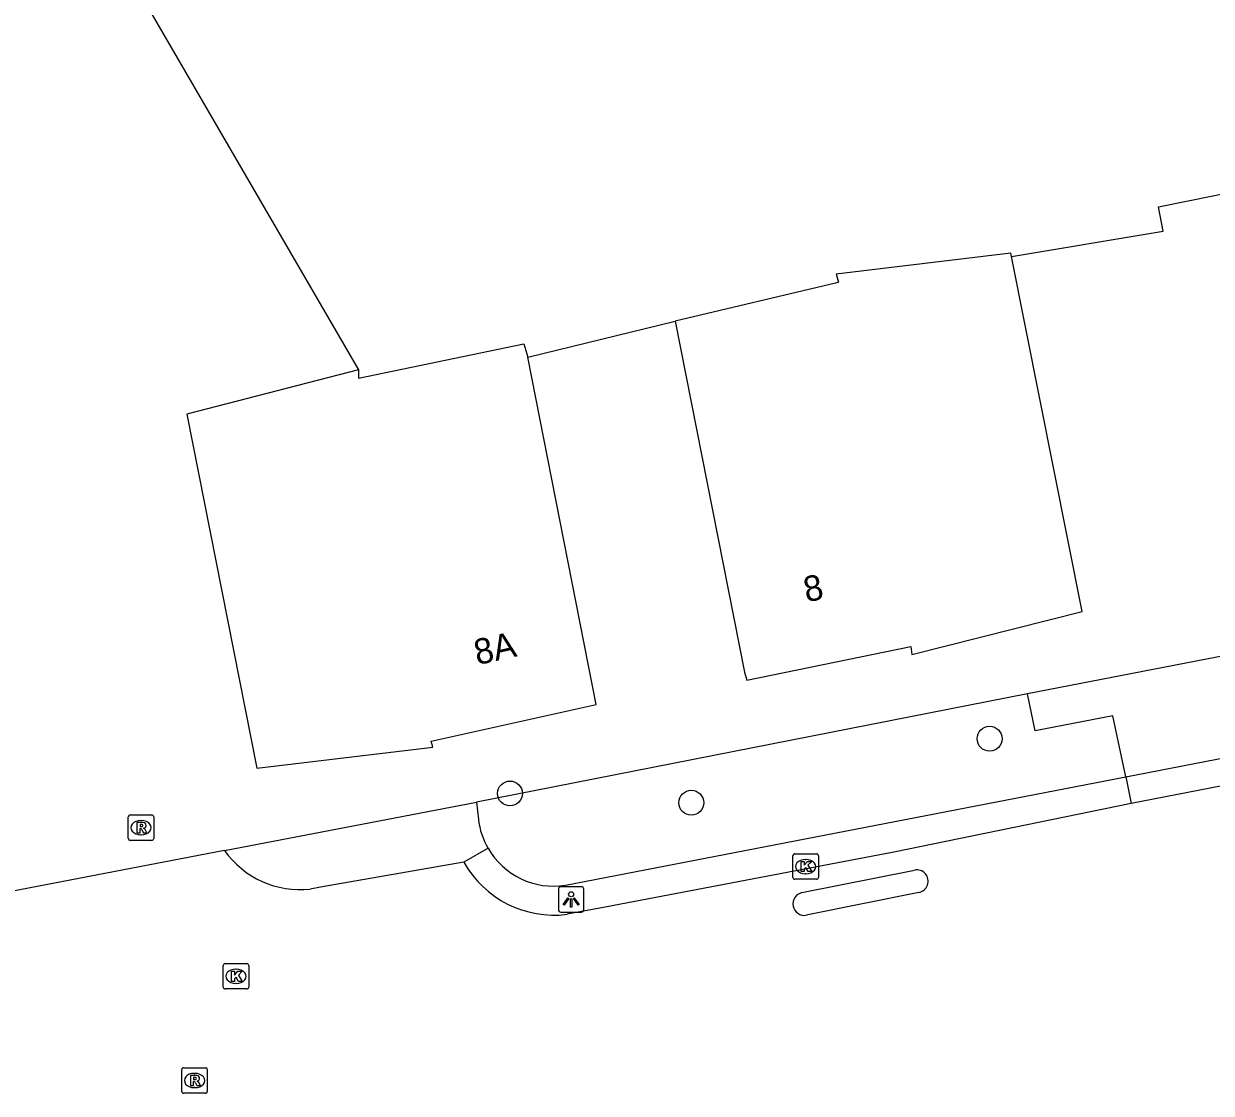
# Model space of a CAD drawing. Extents: x 161477 to 163040, y 383680 to 384868.
# Drawn here: x 162530.19 to 162576.85, y 383849.79 to 383891.81 of the extents above; entities that cross this region are included whole.
import ezdxf

# ---------------------------------------------------------------- set-up
doc = ezdxf.new("R2010")
doc.units = 0
for name, color, linetype in [('IMGEO_Boom', 7, 'Continuous'), ('IMGEO_Groenvoorziening', 7, 'Continuous'), ('IMGEO_Hek', 7, 'Continuous'), ('IMGEO_Kolk', 7, 'Continuous'), ('IMGEO_Lichtpunt', 7, 'Continuous'), ('IMGEO_Pand', 7, 'Continuous'), ('IMGEO_Pand_nummerreeks', 7, 'Continuous'), ('IMGEO_Rijbaan_lokaal_open', 7, 'Continuous'), ('IMGEO_Rioolput', 7, 'Continuous'), ('IMGEO_Terreindeel_onvherhard', 7, 'Continuous'), ('IMGEO_Voetpad_open', 7, 'Continuous')]:
    doc.layers.add(name, color=color, linetype=linetype)

msp = doc.modelspace()

# ---------------------------------------------------------------- linework, layer by layer
at = {"layer": 'IMGEO_Boom'}
for centre in [(162568.142, 383863.72), (162549.293, 383861.571), (162556.419, 383861.206)]:
    msp.add_circle(centre, 0.489, dxfattribs=at)
at = {"layer": 'IMGEO_Groenvoorziening'}
for points in [[(162569.632, 383865.488), (162547.982, 383861.226)], [(162538.072, 383859.327), (162547.982, 383861.226)], [(162547.982, 383861.226), (162548.052, 383860.553)]]:
    msp.add_lwpolyline(points, dxfattribs=at)
msp.add_arc((162551.021, 383860.915), 2.991, 186.9608, 210.0905, dxfattribs=at)
at = {"layer": 'IMGEO_Hek'}
for points in [[(162569.006, 383882.66), (162574.963, 383883.66), (162574.783, 383884.612), (162594.389, 383888.579), (162599.524, 383889.535)], [(162549.999, 383878.708), (162555.788, 383880.119)]]:
    msp.add_lwpolyline(points, dxfattribs=at)
at = {"layer": 'IMGEO_Kolk'}
for p, q in [((162560.412, 383858.274), (162560.412, 383859.126)), ((162560.487, 383859.2), (162561.339, 383859.2)), ((162560.9, 383858.98), (162560.925, 383858.98)), ((162561.413, 383859.126), (162561.413, 383858.274)), ((162560.923, 383858.42), (162560.898, 383858.42)), ((162561.339, 383858.2), (162560.487, 383858.2)), ((162538.026, 383853.964), (162538.026, 383854.816)), ((162538.101, 383854.89), (162538.953, 383854.89)), ((162538.514, 383854.67), (162538.539, 383854.67)), ((162539.027, 383854.816), (162539.027, 383853.964)), ((162538.953, 383853.89), (162538.101, 383853.89)), ((162538.537, 383854.11), (162538.512, 383854.11))]:
    msp.add_line(p, q, dxfattribs=at)
for points in [[(162560.412, 383858.274), (162560.412, 383859.126)], [(162560.487, 383859.2), (162561.339, 383859.2)], [(162560.733, 383858.9), (162560.856, 383858.9), (162560.856, 383858.749), (162560.986, 383858.9), (162561.15, 383858.9), (162561.004, 383858.749), (162561.157, 383858.5), (162561.005, 383858.5), (162560.92, 383858.664), (162560.856, 383858.597), (162560.856, 383858.5), (162560.733, 383858.5), (162560.733, 383858.9)], [(162561.413, 383859.126), (162561.413, 383858.274)], [(162561.339, 383858.2), (162560.487, 383858.2)], [(162538.026, 383853.964), (162538.026, 383854.816)], [(162538.101, 383854.89), (162538.953, 383854.89)], [(162539.027, 383854.816), (162539.027, 383853.964)], [(162538.347, 383854.59), (162538.47, 383854.59), (162538.47, 383854.439), (162538.6, 383854.59), (162538.764, 383854.59), (162538.618, 383854.439), (162538.771, 383854.19), (162538.619, 383854.19), (162538.534, 383854.354), (162538.47, 383854.287), (162538.47, 383854.19), (162538.347, 383854.19), (162538.347, 383854.59)], [(162538.953, 383853.89), (162538.101, 383853.89)]]:
    msp.add_lwpolyline(points, dxfattribs=at)
for centre, start, end in [((162560.489, 383859.124), 91.552, 178.448), ((162560.489, 383859.124), 91.552, 178.448), ((162561.337, 383859.124), 1.552, 88.448), ((162561.337, 383859.124), 1.552, 88.448), ((162560.489, 383858.276), 181.552, 268.448), ((162560.489, 383858.276), 181.552, 268.448), ((162561.337, 383858.276), 271.552, 358.448), ((162561.337, 383858.276), 271.552, 358.448), ((162538.103, 383854.814), 91.552, 178.448), ((162538.103, 383854.814), 91.552, 178.448), ((162538.951, 383854.814), 1.552, 88.448), ((162538.951, 383854.814), 1.552, 88.448), ((162538.103, 383853.966), 181.552, 268.448), ((162538.103, 383853.966), 181.552, 268.448), ((162538.951, 383853.966), 271.552, 358.448), ((162538.951, 383853.966), 271.552, 358.448)]:
    msp.add_arc(centre, 0.0765, start, end, dxfattribs=at)
for centre, major_axis, ratio, start_param, end_param in [((162560.899, 383858.7), (-0.387, 0.002), 0.722429, 4.712389, 7.853982), ((162560.924, 383858.7), (-0.39, 0.002), 0.717154, 1.570796, 4.712389), ((162538.513, 383854.39), (-0.387, 0.002), 0.722429, 4.712389, 7.853982), ((162538.538, 383854.39), (-0.39, 0.002), 0.717154, 1.570796, 4.712389)]:
    msp.add_ellipse(centre, major_axis=major_axis, ratio=ratio, start_param=start_param, end_param=end_param, dxfattribs=at)
at = {"layer": 'IMGEO_Lichtpunt'}
for p, q in [((162552.099, 383857.908), (162551.291, 383857.908)), ((162552.099, 383857.908), (162551.291, 383857.908)), ((162551.197, 383857.813), (162551.197, 383857.006)), ((162551.197, 383857.813), (162551.197, 383857.006)), ((162552.193, 383857.006), (162552.193, 383857.813)), ((162552.193, 383857.006), (162552.193, 383857.813)), ((162551.291, 383856.912), (162552.099, 383856.912)), ((162551.291, 383856.912), (162552.099, 383856.912))]:
    msp.add_line(p, q, dxfattribs=at)
for points in [[(162551.571, 383857.477), (162551.61, 383857.449), (162551.422, 383857.187), (162551.384, 383857.214), (162551.571, 383857.477)], [(162551.673, 383857.429), (162551.72, 383857.429), (162551.72, 383857.107), (162551.673, 383857.107), (162551.673, 383857.429)], [(162551.783, 383857.449), (162551.821, 383857.476), (162552.008, 383857.214), (162551.969, 383857.186), (162551.783, 383857.449)]]:
    msp.add_lwpolyline(points, dxfattribs=at)
msp.add_circle((162551.696, 383857.611), 0.0994, dxfattribs=at)
for centre, start, end in [((162551.291, 383857.813), 90, 180), ((162551.291, 383857.813), 90, 180), ((162552.099, 383857.813), 0, 90), ((162552.099, 383857.813), 0, 90), ((162551.291, 383857.006), 180, 270), ((162551.291, 383857.006), 180, 270), ((162552.099, 383857.006), 270, 0), ((162552.099, 383857.006), 270, 360)]:
    msp.add_arc(centre, 0.0946, start, end, dxfattribs=at)
at = {"layer": 'IMGEO_Pand'}
for points in [[(162569.006, 383882.66), (162568.979, 383882.797), (162562.11, 383881.973), (162562.204, 383881.652), (162562.08, 383881.622), (162555.788, 383880.119)], [(162555.788, 383880.119), (162558.503, 383866.338), (162558.596, 383866.024), (162565.042, 383867.344), (162565.085, 383867.033), (162571.784, 383868.718), (162569.006, 383882.66)], [(162543.339, 383878.212), (162543.346, 383877.892), (162549.831, 383879.236), (162549.999, 383878.708)], [(162543.339, 383878.212), (162536.591, 383876.477), (162539.351, 383862.57), (162546.267, 383863.394), (162546.19, 383863.627), (162552.679, 383865.064), (162549.999, 383878.708)]]:
    msp.add_lwpolyline(points, dxfattribs=at)
at = {"layer": 'IMGEO_Rijbaan_lokaal_open'}
for points in [[(162578.152, 383862.037), (162573.704, 383861.176)], [(162573.704, 383861.176), (162564.383, 383859.261), (162553.036, 383857.11), (162551.535, 383856.823)], [(162538.072, 383859.327), (162528.998, 383857.589)], [(162547.479, 383858.874), (162541.847, 383857.886), (162541.443, 383857.814)], [(162560.764, 383857.675), (162565.186, 383858.559)], [(162565.354, 383857.682), (162560.936, 383856.789)]]:
    msp.add_lwpolyline(points, dxfattribs=at)
for centre, radius, start, end in [((162541.058, 383861.468), 3.675, 215.6438, 276.0124), ((162551.025, 383860.851), 4.06, 209.137, 277.2143), ((162565.28, 383858.123), 0.447, 279.4771, 102.2115), ((162560.859, 383857.234), 0.451, 102.1684, 279.8041)]:
    msp.add_arc(centre, radius, start, end, dxfattribs=at)
at = {"layer": 'IMGEO_Rioolput'}
for p, q in [((162534.37, 383860.73), (162535.222, 383860.73)), ((162534.295, 383859.804), (162534.295, 383860.656)), ((162534.783, 383860.51), (162534.808, 383860.51)), ((162535.296, 383860.656), (162535.296, 383859.804)), ((162534.806, 383859.95), (162534.781, 383859.95)), ((162535.222, 383859.73), (162534.37, 383859.73)), ((162536.397, 383849.869), (162536.397, 383850.721)), ((162536.472, 383850.795), (162537.324, 383850.795)), ((162536.885, 383850.575), (162536.91, 383850.575)), ((162537.398, 383850.721), (162537.398, 383849.869)), ((162536.908, 383850.015), (162536.883, 383850.015)), ((162537.324, 383849.795), (162536.472, 383849.795))]:
    msp.add_line(p, q, dxfattribs=at)
for points in [[(162534.37, 383860.73), (162535.222, 383860.73)], [(162534.295, 383859.804), (162534.295, 383860.656)], [(162534.884, 383860.428), (162534.632, 383860.43), (162534.632, 383860.03)], [(162534.81, 383860.349), (162534.756, 383860.349), (162534.756, 383860.268)], [(162534.756, 383860.268), (162534.808, 383860.268)], [(162535.296, 383860.656), (162535.296, 383859.804)], [(162534.632, 383860.03), (162534.756, 383860.03), (162534.756, 383860.192), (162534.767, 383860.192)], [(162534.814, 383860.163), (162534.885, 383860.03), (162535.025, 383860.03), (162534.96, 383860.156)], [(162535.222, 383859.73), (162534.37, 383859.73)], [(162536.397, 383849.869), (162536.397, 383850.721)], [(162536.472, 383850.795), (162537.324, 383850.795)], [(162536.986, 383850.493), (162536.734, 383850.495), (162536.734, 383850.095)], [(162536.912, 383850.414), (162536.858, 383850.414), (162536.858, 383850.333)], [(162537.398, 383850.721), (162537.398, 383849.869)], [(162536.734, 383850.095), (162536.858, 383850.095), (162536.858, 383850.257), (162536.869, 383850.257)], [(162536.858, 383850.333), (162536.91, 383850.333)], [(162536.916, 383850.228), (162536.987, 383850.095), (162537.127, 383850.095), (162537.062, 383850.221)], [(162537.324, 383849.795), (162536.472, 383849.795)]]:
    msp.add_lwpolyline(points, dxfattribs=at)
for centre, radius, start, end in [((162534.372, 383860.654), 0.0765, 91.552, 178.448), ((162534.372, 383860.654), 0.0765, 91.552, 178.448), ((162535.22, 383860.654), 0.0765, 1.552, 88.448), ((162535.22, 383860.654), 0.0765, 1.552, 88.448), ((162534.792, 383860.457), 0.19, 274.7715, 282.9687), ((162534.816, 383860.253), 0.0964, 77.0061, 93.1865), ((162534.83, 383860.31), 0.0378, 276.6634, 79.6772), ((162534.883, 383860.318), 0.109, 350.3612, 89.416), ((162534.881, 383860.318), 0.112, 277.5842, 350.9817), ((162534.865, 383860.103), 0.108, 29.5134, 73.7905), ((162534.372, 383859.806), 0.0765, 181.552, 268.448), ((162534.372, 383859.806), 0.0765, 181.552, 268.448), ((162534.766, 383860.139), 0.0533, 26.0293, 88.6989), ((162535.22, 383859.806), 0.0765, 271.552, 358.448), ((162535.22, 383859.806), 0.0765, 271.552, 358.448), ((162536.474, 383850.719), 0.0765, 91.552, 178.448), ((162536.474, 383850.719), 0.0765, 91.552, 178.448), ((162536.918, 383850.318), 0.0964, 77.0061, 93.1865), ((162536.932, 383850.375), 0.0378, 276.6634, 79.6772), ((162536.985, 383850.383), 0.109, 350.3612, 89.416), ((162537.322, 383850.719), 0.0765, 1.552, 88.448), ((162537.322, 383850.719), 0.0765, 1.552, 88.448), ((162536.868, 383850.204), 0.0533, 26.0293, 88.6989), ((162536.894, 383850.522), 0.19, 274.7715, 282.9687), ((162536.983, 383850.383), 0.112, 277.5842, 350.9817), ((162536.967, 383850.168), 0.108, 29.5134, 73.7905), ((162536.474, 383849.871), 0.0765, 181.552, 268.448), ((162536.474, 383849.871), 0.0765, 181.552, 268.448), ((162537.322, 383849.871), 0.0765, 271.552, 358.448), ((162537.322, 383849.871), 0.0765, 271.552, 358.448)]:
    msp.add_arc(centre, radius, start, end, dxfattribs=at)
for centre, major_axis, ratio, start_param, end_param in [((162534.782, 383860.23), (-0.387, 0.002), 0.722429, 4.712389, 7.853982), ((162534.807, 383860.23), (-0.39, 0.002), 0.717154, 1.570796, 4.712389), ((162536.884, 383850.295), (-0.387, 0.002), 0.722429, 4.712389, 7.853982), ((162536.909, 383850.295), (-0.39, 0.002), 0.717154, 1.570796, 4.712389)]:
    msp.add_ellipse(centre, major_axis=major_axis, ratio=ratio, start_param=start_param, end_param=end_param, dxfattribs=at)
at = {"layer": 'IMGEO_Terreindeel_onvherhard'}
for points in [[(162530.966, 383899.525), (162543.339, 383878.212)], [(162569.006, 383882.66), (162574.963, 383883.66), (162574.783, 383884.612), (162594.389, 383888.579), (162599.524, 383889.535)], [(162549.999, 383878.708), (162555.788, 383880.119)]]:
    msp.add_lwpolyline(points, dxfattribs=at)
at = {"layer": 'IMGEO_Voetpad_open'}
for points in [[(162578.701, 383867.244), (162569.632, 383865.488)], [(162573.495, 383862.226), (162572.981, 383864.622), (162569.937, 383864.035), (162569.632, 383865.488)], [(162573.495, 383862.226), (162577.942, 383863.087)], [(162551.472, 383857.963), (162573.495, 383862.226)], [(162573.495, 383862.226), (162573.704, 383861.176)], [(162548.433, 383859.416), (162547.479, 383858.874)]]:
    msp.add_lwpolyline(points, dxfattribs=at)
msp.add_arc((162551.016, 383860.914), 2.986, 210.1055, 278.7879, dxfattribs=at)

# ---------------------------------------------------------------- texts
at = {"layer": 'IMGEO_Pand_nummerreeks'}
for s, rotation, p in [('8', 11.6024, (162560.944, 383869.077)), ('8A', 12.493, (162548.007, 383866.61))]:
    msp.add_text(s, height=1, rotation=rotation, dxfattribs=at).set_placement(p)

doc.saveas('drawing.dxf')
